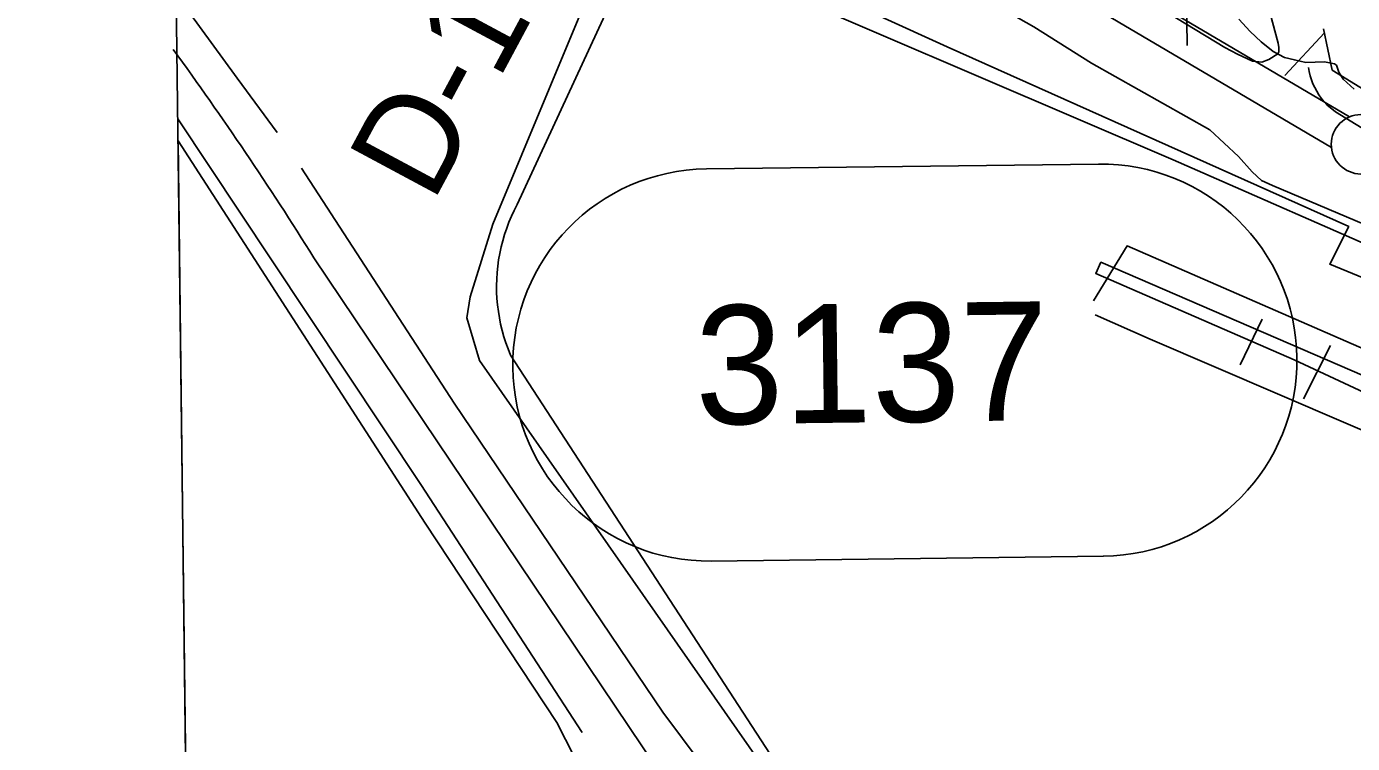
# Model space of a CAD drawing. Extents: x 3715084 to 3753216, y 488173 to 513963.
# Drawn here: x 3719131 to 3720247, y 500698 to 501302 of the extents above; entities that cross this region are included whole.
import ezdxf

# ---------------------------------------------------------------- set-up
doc = ezdxf.new("R2010")
doc.units = 0
for name, color, linetype in [('V-FLOD-BASE', 7, 'Continuous'), ('V-GRID-FRAM', 7, 'Continuous'), ('V-LEVE-TOET', 7, 'Continuous'), ('V-RIVR-RANG-IDEN', 7, 'Continuous'), ('V-ROAD-CNTR', 7, 'Continuous'), ('V-ROAD-IDEN', 7, 'Continuous'), ('V-RRAP-FSHR', 7, 'Continuous'), ('V-SITE-OTLN', 7, 'Continuous'), ('V-SITE-VEGE', 7, 'Continuous'), ('V-SURV-LINE', 7, 'Continuous'), ('V-TOPO-SHOR', 7, 'Continuous'), ('V-UTIL-LINE', 7, 'Continuous')]:
    doc.layers.add(name, color=color, linetype=linetype)

msp = doc.modelspace()

# ---------------------------------------------------------------- linework, layer by layer
at = {"layer": 'V-FLOD-BASE'}
for points in [[(3720172.9, 501330.6), (3720184.4, 501287.5), (3720185, 501283.9), (3720184.9, 501280.3), (3720183.9, 501278.5), (3720176.6, 501273.9), (3720170.5, 501271.7), (3720162.7, 501272.5), (3720150.2, 501278.2), (3720139.5, 501283.9), (3720000.2, 501368.7)], [(3720209.9, 501267.2), (3720210.5, 501263.7), (3720211.3, 501260.2), (3720212.4, 501256.8), (3720213.6, 501253.5), (3720215.1, 501250.3), (3720216.8, 501247.2), (3720218.6, 501244.1), (3720220.6, 501241.2), (3720222.8, 501238.5), (3720225.2, 501235.8), (3720232.5, 501229.7), (3720258.7, 501213.7), (3720294.7, 501196.1), (3720353.6, 501172), (3720472.3, 501121), (3720584.3, 501069.9)]]:
    msp.add_lwpolyline(points, dxfattribs=at)
at = {"layer": 'V-GRID-FRAM'}
msp.add_lwpolyline([(3719350.3, 493590.7), (3719130.8, 511772.1), (3750813.3, 512168.5), (3751048.6, 493987.2), (3719350.3, 493590.7)], dxfattribs=at)
at = {"layer": 'V-LEVE-TOET'}
for points in [[(3719253.4, 501622.3), (3719350.5, 501570.8), (3719485.2, 501496.4), (3719530.5, 501477.2), (3719592, 501457.5), (3719646.3, 501439.9), (3719717.5, 501420.6), (3719775.5, 501403.5), (3719828.6, 501385.9), (3719874.3, 501362.4), (3719923, 501332.9), (3719978.7, 501301.4), (3720027.3, 501270.7), (3720126.7, 501214.6)], [(3720207.6, 501271.4), (3720198, 501273.5), (3720189.6, 501275.5), (3720180.1, 501280.6), (3720170.1, 501288.7), (3720160.7, 501297.3), (3720151.3, 501307.8)], [(3720207.6, 501271.4), (3720223.3, 501271.8), (3720231.7, 501270.3), (3720233.3, 501269), (3720235.5, 501263.2), (3720239, 501257.2), (3720248.4, 501248.8)], [(3720126.7, 501214.6), (3720150.8, 501192.3), (3720162.5, 501179.4), (3720170.2, 501172), (3720179.6, 501167.9)], [(3720179.6, 501167.9), (3720304.2, 501115.2)]]:
    msp.add_lwpolyline(points, dxfattribs=at)
at = {"layer": 'V-ROAD-CNTR'}
for points in [[(3719756.7, 500689.3), (3719538.3, 501025.2), (3719536.2, 501030.3), (3719534.3, 501035.4), (3719532.7, 501040.6), (3719531.2, 501045.9), (3719529.9, 501051.2), (3719528.8, 501056.5), (3719528, 501061.9), (3719527.3, 501067.3), (3719526.8, 501072.7), (3719526.5, 501078.2), (3719526.5, 501083.6), (3719526.6, 501089.1), (3719526.9, 501094.5), (3719527.5, 501100), (3719528.2, 501105.4), (3719529.2, 501110.7), (3719530.3, 501116.1), (3719531.7, 501121.4), (3719533.2, 501126.6), (3719535, 501131.8), (3719536.9, 501136.9), (3719539, 501141.9), (3719541.3, 501146.8), (3719543.8, 501151.7), (3719641, 501361.5)], [(3719684.3, 501365.8), (3720095.9, 501189.4), (3720294.4, 501102.5)], [(3719718.4, 500592.8), (3719372.7, 501107.1)]]:
    msp.add_lwpolyline(points, dxfattribs=at)
msp.add_arc((3716853.7, 499532.9), 2970.4, 32.0023, 36.0796, dxfattribs=at)
at = {"layer": 'V-ROAD-IDEN'}
for p, q in [((3719703.1, 501181.8), (3720033.1, 501185.9)), ((3719703.1, 501181.8), (3720033.1, 501185.9)), ((3719703.1, 501181.8), (3719703.1, 501181.8)), ((3720037.2, 500855.9), (3719707.2, 500851.8)), ((3720037.2, 500855.9), (3719707.2, 500851.8))]:
    msp.add_line(p, q, dxfattribs=at)
for centre, start, end in [((3719705.1, 501016.8), 90.7161, 270.7161), ((3719705.1, 501016.8), 90.7161, 270.7161), ((3720035.1, 501020.9), 270.7161, 90.7161), ((3720035.1, 501020.9), 270.7161, 90.7161)]:
    msp.add_arc(centre, 165, start, end, dxfattribs=at)
at = {"layer": 'V-RRAP-FSHR'}
for p, q in [((3720107.2, 501334.4), (3720107.6, 501285.6)), ((3720223.3, 501296.2), (3720190, 501260.5))]:
    msp.add_line(p, q, dxfattribs=at)
for points in [[(3724699.8, 499231.6), (3724234.6, 499410.5), (3724074.8, 499465.9), (3723910.9, 499525.4), (3723785.6, 499586.5), (3722795.7, 500019.6), (3722760.3, 500033.7), (3722724.8, 500066.4), (3722541.5, 500247.8), (3722476.7, 500308.3), (3722393.1, 500344.6), (3721960.2, 500508.4), (3721362.2, 500764), (3720460.9, 501156.5), (3720298.3, 501222.9), (3720229.9, 501264.9), (3720222.5, 501299.7)], [(3722824.3, 500007), (3722795.7, 500019.6), (3722760.3, 500033.7), (3722724.8, 500066.4), (3722541.5, 500247.8), (3722476.7, 500308.3), (3722393.1, 500344.6), (3721960.2, 500508.4), (3721362.2, 500764), (3720460.9, 501156.5), (3720298.3, 501222.9), (3720229.9, 501264.9), (3720222.5, 501299.7)]]:
    msp.add_lwpolyline(points, dxfattribs=at)
at = {"layer": 'V-SITE-OTLN'}
msp.add_lwpolyline([(3720256.9, 500153.4), (3720224.9, 500179.6), (3719833.4, 500569.3), (3719807.8, 500597), (3719512.1, 501020.6), (3719501.5, 501056.4), (3719504.2, 501074.1), (3719523.3, 501135.2), (3719619.5, 501366.7), (3719640.8, 501415.5), (3719675.8, 501393.8), (3719681.3, 501386.8), (3719905.6, 501284.6), (3720243.7, 501133.2), (3720227.8, 501101.7), (3720610.2, 500944.2)], dxfattribs=at)
at = {"layer": 'V-SITE-VEGE'}
for p, q in [((3719264.7, 500686.6), (3719258.4, 501205.5)), ((3719258.4, 501205.5), (3719466.3, 500883.8)), ((3719466.3, 500883.8), (3719577.3, 500716)), ((3719577.3, 500716), (3719602.5, 500666.3))]:
    msp.add_line(p, q, dxfattribs=at)
at = {"layer": 'V-SURV-LINE'}
for points in [[(3719828.6, 501470.7), (3720244.4, 501225.6)], [(3720229.2, 501199.7), (3719813.4, 501444.8)]]:
    msp.add_lwpolyline(points, dxfattribs=at)
msp.add_circle((3720254, 501202.5), 25, dxfattribs=at)
at = {"layer": 'V-TOPO-SHOR'}
for points in [[(3719256.9, 501328.8), (3719308, 501258), (3719341.7, 501212.4)], [(3719258.2, 501223.9), (3719336.9, 501105.3), (3719462.8, 500916.3), (3719598.5, 500707.6)], [(3719362.4, 501182.5), (3719490.9, 500984.7), (3719666.5, 500724.8), (3719818, 500521.8), (3719910.3, 500418.3), (3719949.5, 500377.9), (3720003.7, 500327.1), (3720066.5, 500275.4), (3720114.2, 500238.6), (3720190.5, 500186.5)]]:
    msp.add_lwpolyline(points, dxfattribs=at)
at = {"layer": 'V-UTIL-LINE'}
for p, q in [((3720030.2, 501058.9), (3720076.6, 501038.6)), ((3720170.8, 501055.3), (3720152.4, 501016.8)), ((3720228.3, 501033.2), (3720205.7, 500988.4))]:
    msp.add_line(p, q, dxfattribs=at)
for points in [[(3720076.6, 501038.6), (3720350.3, 500921.1), (3720377.2, 500977.7), (3720057.1, 501117), (3720028.9, 501070.8)], [(3720383.5, 500934.5), (3720197.8, 501021.2), (3720030.8, 501093.8), (3720035.1, 501103.3), (3720288.1, 500994)]]:
    msp.add_lwpolyline(points, dxfattribs=at)

# ---------------------------------------------------------------- texts
at = {"layer": 'V-RIVR-RANG-IDEN'}
for s, rotation, p in [('D-180', 61.7993, (3719472.6, 501152.1)), ('D-170', 67.6513, (3720302.3, 500541.5))]:
    msp.add_text(s, height=83, rotation=rotation, dxfattribs=at).set_placement(p)
at = {"layer": 'V-ROAD-IDEN'}
msp.add_text('3137', height=100, rotation=0.7161, dxfattribs=at).set_placement((3719694, 500966.7))

doc.saveas('drawing.dxf')
